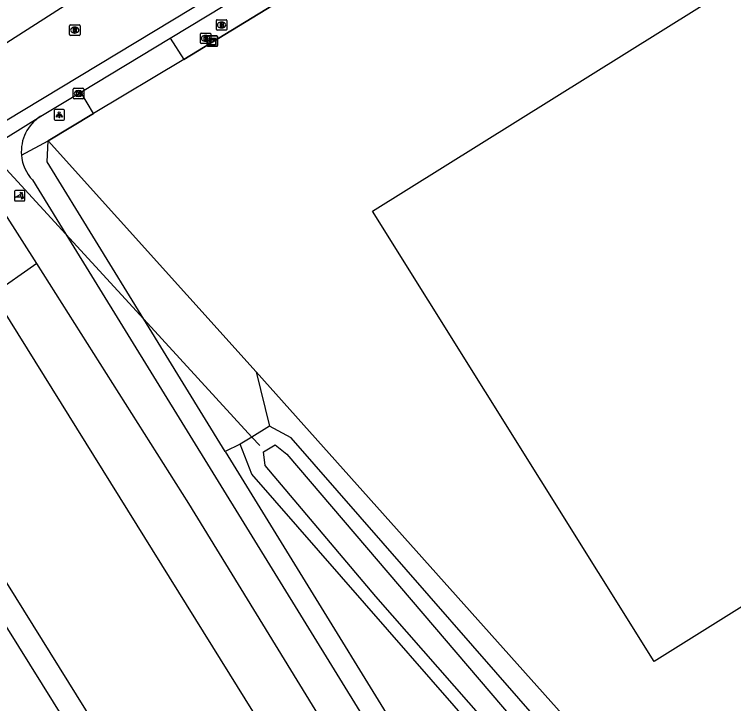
# Model space of a CAD drawing. Extents: x 156651 to 158072, y 387631 to 388990.
# Drawn here: x 157885.1 to 157954.1, y 388465.1 to 388531.2 of the extents above; entities that cross this region are included whole.
import ezdxf

# ---------------------------------------------------------------- set-up
doc = ezdxf.new("R2010")
doc.units = 0
for name, color, linetype in [('IMGEO_Brandkraan', 7, 'Continuous'), ('IMGEO_Duiker', 7, 'Continuous'), ('IMGEO_Fietspad_gesloten', 7, 'Continuous'), ('IMGEO_Groenvoorziening', 7, 'Continuous'), ('IMGEO_Hek', 7, 'Continuous'), ('IMGEO_Kast', 7, 'Continuous'), ('IMGEO_Kolk', 7, 'Continuous'), ('IMGEO_Lichtpunt', 7, 'Continuous'), ('IMGEO_Pand', 7, 'Continuous'), ('IMGEO_Pand_overbouw', 7, 'Continuous'), ('IMGEO_Poller', 7, 'Continuous'), ('IMGEO_Rijbaan_lokaal_gesloten', 7, 'Continuous'), ('IMGEO_Rioolput', 7, 'Continuous'), ('IMGEO_Voetpad_open', 7, 'Continuous'), ('IMGEO_Waterloop', 7, 'Continuous')]:
    doc.layers.add(name, color=color, linetype=linetype)

msp = doc.modelspace()

# ---------------------------------------------------------------- linework, layer by layer
at = {"layer": 'IMGEO_Brandkraan'}
for p, q in [((157904.582, 388530.716), (157905.434, 388530.716)), ((157904.507, 388529.79), (157904.507, 388530.642)), ((157904.995, 388530.496), (157905.02, 388530.496)), ((157905.508, 388530.642), (157905.508, 388529.79)), ((157902.968, 388528.507), (157902.968, 388529.359)), ((157903.043, 388529.433), (157903.895, 388529.433)), ((157903.969, 388529.359), (157903.969, 388528.507)), ((157905.434, 388529.716), (157904.582, 388529.716)), ((157905.018, 388529.936), (157904.993, 388529.936)), ((157903.479, 388528.653), (157903.454, 388528.653)), ((157903.456, 388529.213), (157903.481, 388529.213)), ((157903.895, 388528.433), (157903.043, 388528.433))]:
    msp.add_line(p, q, dxfattribs=at)
for points in [[(157904.582, 388530.716), (157905.434, 388530.716)], [(157904.507, 388529.79), (157904.507, 388530.642)], [(157904.855, 388530.416), (157904.855, 388530.016), (157905.068, 388530.016)], [(157905.086, 388530.416), (157904.855, 388530.416)], [(157905.034, 388530.335), (157904.98, 388530.335), (157904.98, 388530.259)], [(157904.98, 388530.259), (157905.033, 388530.259)], [(157905.042, 388530.183), (157904.98, 388530.183), (157904.98, 388530.102)], [(157904.98, 388530.102), (157905.042, 388530.102)], [(157905.508, 388530.642), (157905.508, 388529.79)], [(157902.968, 388528.507), (157902.968, 388529.359)], [(157903.043, 388529.433), (157903.895, 388529.433)], [(157903.969, 388529.359), (157903.969, 388528.507)], [(157905.434, 388529.716), (157904.582, 388529.716)], [(157903.316, 388529.133), (157903.316, 388528.733), (157903.529, 388528.733)], [(157903.547, 388529.133), (157903.316, 388529.133)], [(157903.495, 388529.052), (157903.441, 388529.052), (157903.441, 388528.976)], [(157903.441, 388528.976), (157903.494, 388528.976)], [(157903.503, 388528.9), (157903.441, 388528.9), (157903.441, 388528.819)], [(157903.441, 388528.819), (157903.503, 388528.819)], [(157903.895, 388528.433), (157903.043, 388528.433)]]:
    msp.add_lwpolyline(points, dxfattribs=at)
for centre, radius, start, end in [((157904.584, 388530.64), 0.0765, 91.55205, 178.44795), ((157904.584, 388530.64), 0.0765, 91.55205, 178.44795), ((157905.432, 388530.64), 0.0765, 1.55205, 88.44795), ((157905.432, 388530.64), 0.0765, 1.55205, 88.44795), ((157905.035, 388530.297), 0.0379, 267.82845, 90.93552), ((157905.043, 388530.142), 0.0404, 269.87594, 90.50774), ((157905.074, 388530.267), 0.251, 268.66757, 293.53466), ((157905.09, 388530.271), 0.145, 59.4692, 91.53667), ((157905.115, 388530.318), 0.0922, 285.51372, 58.15012), ((157905.12, 388530.126), 0.105, 301.31148, 78.98903), ((157903.045, 388529.357), 0.0765, 91.55205, 178.44795), ((157903.045, 388529.357), 0.0765, 91.55205, 178.44795), ((157903.893, 388529.357), 0.0765, 1.55205, 88.44795), ((157903.893, 388529.357), 0.0765, 1.55205, 88.44795), ((157904.584, 388529.792), 0.0765, 181.55205, 268.44795), ((157904.584, 388529.792), 0.0765, 181.55205, 268.44795), ((157905.432, 388529.792), 0.0765, 271.55205, 358.44795), ((157905.432, 388529.792), 0.0765, 271.55205, 358.44795), ((157903.496, 388529.014), 0.0379, 267.82845, 90.93552), ((157903.504, 388528.859), 0.0404, 269.87594, 90.50774), ((157903.535, 388528.984), 0.251, 268.66757, 293.53466), ((157903.551, 388528.988), 0.145, 59.4692, 91.53667), ((157903.576, 388529.035), 0.0922, 285.51372, 58.15012), ((157903.581, 388528.843), 0.105, 301.31148, 78.98903), ((157903.045, 388528.509), 0.0765, 181.55205, 268.44795), ((157903.045, 388528.509), 0.0765, 181.55205, 268.44795), ((157903.893, 388528.509), 0.0765, 271.55205, 358.44795), ((157903.893, 388528.509), 0.0765, 271.55205, 358.44795)]:
    msp.add_arc(centre, radius, start, end, dxfattribs=at)
for centre, major_axis, ratio, start_param, end_param in [((157904.994, 388530.216), (-0.387, 0.002), 0.722429, 4.712389, 7.853982), ((157905.019, 388530.216), (-0.39, 0.002), 0.717154, 1.570796, 4.712389), ((157903.455, 388528.933), (-0.387, 0.002), 0.722429, 4.712389, 7.853982), ((157903.48, 388528.933), (-0.39, 0.002), 0.717154, 1.570796, 4.712389)]:
    msp.add_ellipse(centre, major_axis=major_axis, ratio=ratio, start_param=start_param, end_param=end_param, dxfattribs=at)
at = {"layer": 'IMGEO_Duiker'}
msp.add_lwpolyline([(157908.667, 388489.868), (157907.922, 388490.68), (157897.546, 388501.987), (157890.058, 388510.148), (157882.564, 388518.315), (157881.592, 388519.374), (157874.281, 388527.341), (157873.698, 388527.977), (157872.745, 388529.015), (157872.08, 388529.739)], dxfattribs=at)
at = {"layer": 'IMGEO_Fietspad_gesloten'}
for points in [[(157886.858, 388515.343), (157890.058, 388510.148), (157927.458, 388449.435), (157931.62, 388442.639)], [(157887.274, 388507.334), (157884.249, 388512.102)], [(157926.506, 388444.014), (157924.385, 388447.578), (157901.875, 388484.315), (157887.274, 388507.334)]]:
    msp.add_lwpolyline(points, dxfattribs=at)
for centre, radius, start, end in [((157889.801, 388518.068), 4.008, 122.38666, 185.01216), ((157889.795, 388518.061), 4.002, 184.91928, 222.78166)]:
    msp.add_arc(centre, radius, start, end, dxfattribs=at)
at = {"layer": 'IMGEO_Groenvoorziening'}
for points in [[(157888.385, 388519.102), (157908.338, 388496.924)], [(157887.274, 388507.334), (157883.069, 388504.399), (157921.015, 388443.402)], [(157908.338, 388496.924), (157944.942, 388455.967), (158015.435, 388499.288)], [(157908.338, 388496.924), (157909.601, 388491.729)], [(157909.601, 388491.729), (157907.922, 388490.68), (157906.804, 388489.982)], [(158003.507, 388479.668), (158004.916, 388482.089), (158004.7, 388483.706), (158001.646, 388484.349), (157961.912, 388460.357), (157946.305, 388450.284), (157942.341, 388455.471), (157911.671, 388490.587), (157909.601, 388491.729)], [(157906.804, 388489.982), (157905.363, 388489.281)], [(157936.581, 388444.73), (157942.131, 388447.797), (157938.115, 388452.507), (157907.918, 388487.109), (157906.804, 388489.982)]]:
    msp.add_lwpolyline(points, dxfattribs=at)
at = {"layer": 'IMGEO_Hek'}
for points in [[(157919.17, 388537.784), (157901.376, 388526.898)], [(157901.376, 388526.898), (157892.719, 388521.727)], [(157892.719, 388521.727), (157888.385, 388519.102)]]:
    msp.add_lwpolyline(points, dxfattribs=at)
at = {"layer": 'IMGEO_Kast'}
for p, q in [((157903.619, 388528.246), (157903.619, 388529.087)), ((157903.619, 388529.087), (157903.619, 388528.246)), ((157903.694, 388529.171), (157904.535, 388529.171)), ((157904.535, 388529.171), (157903.694, 388529.171)), ((157904.619, 388529.096), (157904.619, 388528.255)), ((157904.619, 388528.255), (157904.619, 388529.096)), ((157904.544, 388528.171), (157903.703, 388528.171)), ((157903.703, 388528.171), (157904.544, 388528.171))]:
    msp.add_line(p, q, dxfattribs=at)
for points in [[(157903.814, 388528.961), (157904.414, 388528.961), (157904.414, 388528.876), (157903.814, 388528.876), (157903.814, 388528.961)], [(157903.814, 388528.786), (157904.414, 388528.786), (157904.414, 388528.297), (157903.814, 388528.297), (157903.814, 388528.786)]]:
    msp.add_lwpolyline(points, dxfattribs=at)
msp.add_circle((157903.898, 388528.635), 0.0377, dxfattribs=at)
for centre, start, end in [((157903.697, 388529.093), 92.4484, 184.28452), ((157903.697, 388529.093), 92.4484, 184.28452), ((157904.541, 388529.093), 2.4484, 94.28452), ((157904.541, 388529.093), 2.4484, 94.28452), ((157903.697, 388528.249), 182.4484, 274.28452), ((157903.697, 388528.249), 182.4484, 274.28452), ((157904.541, 388528.249), 272.4484, 4.28452), ((157904.541, 388528.249), 272.4484, 4.28452)]:
    msp.add_arc(centre, 0.0779, start, end, dxfattribs=at)
at = {"layer": 'IMGEO_Kolk'}
for p, q in [((157890.78, 388523.214), (157890.78, 388524.066)), ((157890.855, 388524.14), (157891.707, 388524.14)), ((157891.268, 388523.92), (157891.293, 388523.92)), ((157891.781, 388524.066), (157891.781, 388523.214)), ((157891.707, 388523.14), (157890.855, 388523.14)), ((157891.291, 388523.36), (157891.266, 388523.36))]:
    msp.add_line(p, q, dxfattribs=at)
for points in [[(157890.78, 388523.214), (157890.78, 388524.066)], [(157890.855, 388524.14), (157891.707, 388524.14)], [(157891.101, 388523.84), (157891.224, 388523.84), (157891.224, 388523.689), (157891.354, 388523.84), (157891.518, 388523.84), (157891.372, 388523.689), (157891.525, 388523.44), (157891.373, 388523.44), (157891.288, 388523.604), (157891.224, 388523.537), (157891.224, 388523.44), (157891.101, 388523.44), (157891.101, 388523.84)], [(157891.781, 388524.066), (157891.781, 388523.214)], [(157891.707, 388523.14), (157890.855, 388523.14)]]:
    msp.add_lwpolyline(points, dxfattribs=at)
for centre, start, end in [((157890.857, 388524.064), 91.55205, 178.44795), ((157890.857, 388524.064), 91.55205, 178.44795), ((157891.705, 388524.064), 1.55205, 88.44795), ((157891.705, 388524.064), 1.55205, 88.44795), ((157890.857, 388523.216), 181.55205, 268.44795), ((157890.857, 388523.216), 181.55205, 268.44795), ((157891.705, 388523.216), 271.55205, 358.44795), ((157891.705, 388523.216), 271.55205, 358.44795)]:
    msp.add_arc(centre, 0.0765, start, end, dxfattribs=at)
for centre, major_axis, ratio, start_param, end_param in [((157891.267, 388523.64), (-0.387, 0.002), 0.722429, 4.712389, 7.853982), ((157891.292, 388523.64), (-0.39, 0.002), 0.717154, 1.570796, 4.712389)]:
    msp.add_ellipse(centre, major_axis=major_axis, ratio=ratio, start_param=start_param, end_param=end_param, dxfattribs=at)
at = {"layer": 'IMGEO_Lichtpunt'}
for p, q in [((157888.936, 388521.996), (157888.936, 388521.189)), ((157888.936, 388521.996), (157888.936, 388521.189)), ((157889.838, 388522.091), (157889.03, 388522.091)), ((157889.838, 388522.091), (157889.03, 388522.091)), ((157889.932, 388521.189), (157889.932, 388521.996)), ((157889.932, 388521.189), (157889.932, 388521.996)), ((157889.03, 388521.095), (157889.838, 388521.095)), ((157889.03, 388521.095), (157889.838, 388521.095))]:
    msp.add_line(p, q, dxfattribs=at)
for points in [[(157889.31, 388521.66), (157889.349, 388521.632), (157889.161, 388521.37), (157889.123, 388521.397), (157889.31, 388521.66)], [(157889.412, 388521.612), (157889.459, 388521.612), (157889.459, 388521.29), (157889.412, 388521.29), (157889.412, 388521.612)], [(157889.522, 388521.632), (157889.56, 388521.659), (157889.747, 388521.397), (157889.708, 388521.369), (157889.522, 388521.632)]]:
    msp.add_lwpolyline(points, dxfattribs=at)
msp.add_circle((157889.435, 388521.794), 0.0994, dxfattribs=at)
for centre, start, end in [((157889.03, 388521.996), 90, 180), ((157889.03, 388521.996), 90, 180), ((157889.838, 388521.996), 0, 90), ((157889.838, 388521.996), 0, 90), ((157889.03, 388521.189), 180, 270), ((157889.03, 388521.189), 180, 270), ((157889.838, 388521.189), 270, 0), ((157889.838, 388521.189), 270, 360)]:
    msp.add_arc(centre, 0.0946, start, end, dxfattribs=at)
at = {"layer": 'IMGEO_Pand'}
for points in [[(157954.097, 388533.97), (157954.301, 388533.683), (157958.588, 388536.358), (157966.066, 388541.038), (157973.749, 388528.738), (157974.94, 388529.477), (157993.887, 388499.128), (157980.909, 388491.057), (157981.094, 388490.76), (157946.508, 388469.137), (157919.498, 388512.339), (157954.097, 388533.97)], [(157896.707, 388452.621), (157898.669, 388453.753), (157904.576, 388444.253), (157885.138, 388425.807), (157840.588, 388472.905), (157850.61, 388479.156), (157851.836, 388477.249), (157873.085, 388490.508), (157896.707, 388452.621)]]:
    msp.add_lwpolyline(points, dxfattribs=at)
at = {"layer": 'IMGEO_Pand_overbouw'}
msp.add_lwpolyline([(157875.15, 388491.488), (157873.815, 388493.63), (157873.451, 388493.403), (157850.61, 388479.156), (157851.836, 388477.249), (157873.085, 388490.508), (157896.707, 388452.621), (157898.669, 388453.753)], close=True, dxfattribs=at)
at = {"layer": 'IMGEO_Poller'}
for p, q in [((157885.13, 388514.229), (157885.13, 388513.422)), ((157885.13, 388514.229), (157885.13, 388513.422)), ((157886.032, 388514.324), (157885.224, 388514.324)), ((157886.032, 388514.324), (157885.224, 388514.324)), ((157886.126, 388513.422), (157886.126, 388514.229)), ((157886.126, 388513.422), (157886.126, 388514.229)), ((157885.224, 388513.327), (157886.032, 388513.327)), ((157885.224, 388513.327), (157886.032, 388513.327))]:
    msp.add_line(p, q, dxfattribs=at)
for points in [[(157885.809, 388514.053), (157885.797, 388513.98), (157885.672, 388514.185)], [(157885.672, 388514.185), (157885.903, 388514.119), (157885.832, 388514.087)], [(157885.765, 388513.68), (157885.252, 388513.68), (157885.682, 388513.955)], [(157885.825, 388513.508), (157885.891, 388513.739), (157885.921, 388513.671)], [(157885.957, 388513.644), (157886.029, 388513.633), (157885.825, 388513.508)]]:
    msp.add_lwpolyline(points, dxfattribs=at)
for centre, radius, start, end in [((157885.224, 388514.229), 0.0946, 90, 180), ((157885.224, 388514.229), 0.0946, 90, 180), ((157886.032, 388514.229), 0.0946, 0, 90), ((157886.032, 388514.229), 0.0946, 0, 90), ((157885.437, 388513.73), 0.332, 351.32473, 42.4854), ((157885.451, 388513.74), 0.476, 351.75274, 41.16905), ((157885.451, 388513.74), 0.516, 349.35686, 42.29123), ((157885.224, 388513.422), 0.0946, 180, 270), ((157885.224, 388513.422), 0.0946, 180, 270), ((157886.032, 388513.422), 0.0946, 270, 0), ((157886.032, 388513.422), 0.0946, 270, 0)]:
    msp.add_arc(centre, radius, start, end, dxfattribs=at)
at = {"layer": 'IMGEO_Rijbaan_lokaal_gesloten'}
for points in [[(157801.977, 388465.115), (157808.05, 388470.514), (157814.126, 388475.59), (157822.012, 388481.702), (157827.136, 388485.429), (157832.229, 388488.942), (157838.65, 388493.098), (157881.592, 388519.374), (157884.271, 388521.013), (157916.373, 388540.433), (157920.425, 388542.954), (157921.978, 388543.651), (157924.816, 388544.354)], [(157900.08, 388528.956), (157917.35, 388539.403)], [(157894.34, 388534.897), (157873.168, 388521.351)], [(157891.491, 388523.756), (157900.08, 388528.956)], [(157887.654, 388521.453), (157891.491, 388523.756)], [(157877.318, 388515.082), (157882.564, 388518.315), (157887.654, 388521.453)]]:
    msp.add_lwpolyline(points, dxfattribs=at)
at = {"layer": 'IMGEO_Rioolput'}
for p, q in [((157890.424, 388529.294), (157890.424, 388530.146)), ((157890.499, 388530.22), (157891.351, 388530.22)), ((157891.425, 388530.146), (157891.425, 388529.294)), ((157890.935, 388529.44), (157890.91, 388529.44)), ((157890.912, 388530), (157890.937, 388530)), ((157891.351, 388529.22), (157890.499, 388529.22))]:
    msp.add_line(p, q, dxfattribs=at)
for points in [[(157890.424, 388529.294), (157890.424, 388530.146)], [(157890.499, 388530.22), (157891.351, 388530.22)], [(157891.425, 388530.146), (157891.425, 388529.294)], [(157891.013, 388529.918), (157890.761, 388529.92), (157890.761, 388529.52)], [(157890.761, 388529.52), (157890.885, 388529.52), (157890.885, 388529.682), (157890.896, 388529.682)], [(157890.939, 388529.839), (157890.885, 388529.839), (157890.885, 388529.758)], [(157890.885, 388529.758), (157890.937, 388529.758)], [(157890.943, 388529.653), (157891.014, 388529.52), (157891.154, 388529.52), (157891.089, 388529.646)], [(157891.351, 388529.22), (157890.499, 388529.22)]]:
    msp.add_lwpolyline(points, dxfattribs=at)
for centre, radius, start, end in [((157890.501, 388530.144), 0.0765, 91.55205, 178.44795), ((157890.501, 388530.144), 0.0765, 91.55205, 178.44795), ((157891.349, 388530.144), 0.0765, 1.55205, 88.44795), ((157891.349, 388530.144), 0.0765, 1.55205, 88.44795), ((157890.895, 388529.629), 0.0533, 26.02933, 88.69889), ((157890.921, 388529.947), 0.19, 274.7715, 282.96867), ((157890.945, 388529.743), 0.0964, 77.00612, 93.18647), ((157890.959, 388529.8), 0.0378, 276.66336, 79.67722), ((157891.012, 388529.808), 0.109, 350.36119, 89.41601), ((157891.01, 388529.808), 0.112, 277.58423, 350.98172), ((157890.994, 388529.593), 0.108, 29.51342, 73.79051), ((157890.501, 388529.296), 0.0765, 181.55205, 268.44795), ((157890.501, 388529.296), 0.0765, 181.55205, 268.44795), ((157891.349, 388529.296), 0.0765, 271.55205, 358.44795), ((157891.349, 388529.296), 0.0765, 271.55205, 358.44795)]:
    msp.add_arc(centre, radius, start, end, dxfattribs=at)
for centre, major_axis, ratio, start_param, end_param in [((157890.911, 388529.72), (-0.387, 0.002), 0.722429, 4.712389, 7.853982), ((157890.936, 388529.72), (-0.39, 0.002), 0.717154, 1.570796, 4.712389)]:
    msp.add_ellipse(centre, major_axis=major_axis, ratio=ratio, start_param=start_param, end_param=end_param, dxfattribs=at)
at = {"layer": 'IMGEO_Voetpad_open'}
for points in [[(157901.376, 388526.898), (157919.17, 388537.784)], [(157900.08, 388528.956), (157901.376, 388526.898)], [(157901.376, 388526.898), (157892.719, 388521.727)], [(157892.719, 388521.727), (157891.491, 388523.756)], [(157888.385, 388519.102), (157892.719, 388521.727)], [(157885.808, 388517.718), (157888.385, 388519.102)], [(157905.363, 388489.281), (157897.546, 388501.987), (157888.264, 388517.076), (157888.385, 388519.102)], [(157905.363, 388489.281), (157929.248, 388450.455), (157933.452, 388443.703)]]:
    msp.add_lwpolyline(points, dxfattribs=at)
at = {"layer": 'IMGEO_Waterloop'}
msp.add_lwpolyline([(157938.141, 388443.542), (157944.166, 388447.365), (157943.818, 388448.002), (157919.797, 388475.364), (157909.176, 388487.954), (157909.022, 388489.268), (157910.142, 388489.924), (157911.262, 388489.036), (157935.129, 388461.075), (157946.387, 388448.543), (157988.502, 388474.515), (158001.208, 388482.355), (158002.482, 388482.316), (158002.83, 388481.968), (158002.444, 388480.539), (157956.37, 388452.463), (157945.943, 388445.781), (157938.721, 388442.383), (157938.141, 388443.542)], dxfattribs=at)

doc.saveas('drawing.dxf')
